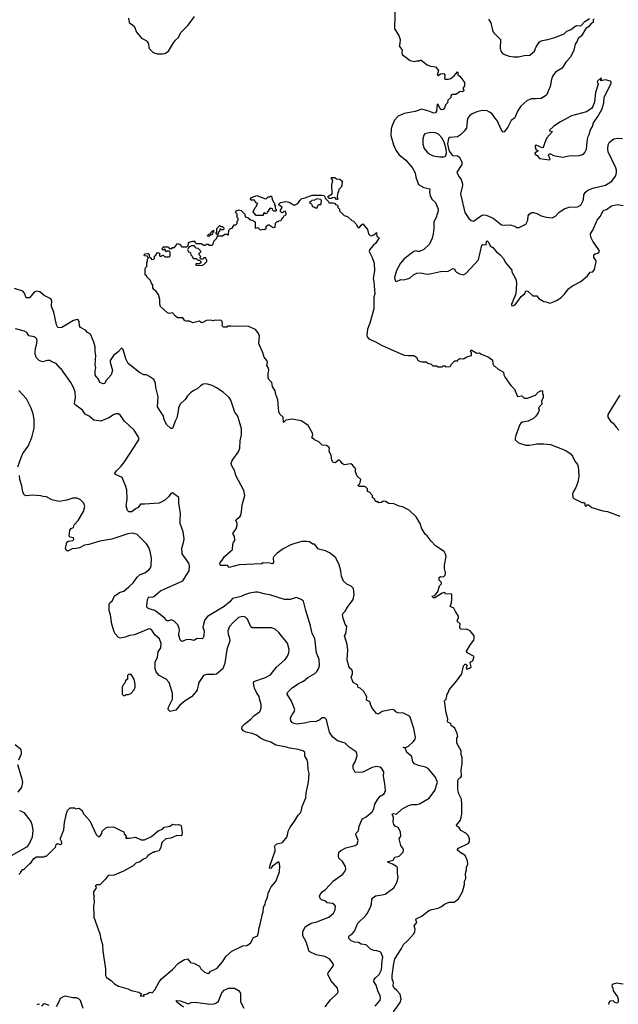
# Model space of a CAD drawing. Extents: x 1933546 to 2138868, y 524910 to 667279.
# Tile 447 of 466: x 2108657 to 2115737, y 590095 to 601748. Entities that reach past the tile are written whole.
import ezdxf

# ---------------------------------------------------------------- set-up
doc = ezdxf.new("R2010")
doc.units = 0

msp = doc.modelspace()

# ---------------------------------------------------------------- linework, layer by layer
at = {"layer": '0CON10XD'}
for points in [[(2113098, 601965), (2113091, 601641), (2113142, 601562), (2113156, 601515), (2113153, 601465), (2113147, 601437), (2113182, 601385), (2113178, 601355), (2113182, 601335), (2113275, 601263), (2113325, 601251), (2113355, 601262), (2113385, 601260), (2113392, 601268), (2113405, 601270), (2113475, 601212), (2113515, 601197), (2113575, 601188), (2113610, 601145), (2113595, 601090), (2113605, 601088), (2113635, 601108), (2113672, 601112), (2113686, 601096), (2113683, 601053), (2113694, 601044), (2113728, 601042), (2113755, 601053), (2113795, 601082), (2113835, 601130), (2113840, 601125), (2113840, 601095), (2113866, 601076), (2113918, 601005), (2113918, 600965), (2113900, 600935), (2113908, 600915), (2113905, 600900), (2113895, 600893), (2113865, 600898), (2113816, 600864), (2113777, 600863), (2113765, 600857), (2113758, 600845), (2113756, 600825), (2113720, 600795), (2113716, 600765), (2113692, 600738), (2113682, 600705), (2113665, 600686), (2113645, 600682), (2113631, 600691), (2113605, 600743), (2113595, 600748), (2113588, 600665), (2113575, 600644), (2113555, 600642), (2113495, 600666), (2113413, 600687), (2113335, 600662), (2113205, 600639), (2113134, 600605), (2113091, 600559), (2113062, 600495), (2113051, 600455), (2113046, 600376), (2113078, 600265), (2113105, 600203), (2113141, 600151), (2113225, 600085), (2113297, 599997), (2113334, 599935), (2113344, 599885), (2113375, 599797), (2113435, 599760), (2113507, 599745), (2113502, 599705), (2113511, 599665), (2113533, 599625), (2113576, 599585), (2113606, 599505), (2113607, 599485), (2113584, 599406), (2113556, 599355), (2113556, 599276), (2113548, 599215), (2113537, 599163), (2113505, 599092), (2113435, 599026), (2113385, 599004), (2113365, 599003), (2113345, 599013), (2113318, 599005), (2113205, 598919), (2113162, 598868), (2113112, 598778), (2113091, 598695), (2113096, 598656), (2113115, 598651), (2113165, 598671), (2113195, 598670), (2113245, 598679), (2113275, 598694), (2113315, 598729), (2113355, 598749), (2113403, 598753), (2113455, 598738), (2113493, 598737), (2113635, 598767), (2113725, 598771), (2113785, 598803), (2113799, 598799), (2113808, 598775), (2113825, 598758), (2113858, 598738), (2113905, 598730), (2113935, 598742), (2114045, 598861)], [(2109944, 601764), (2109953, 601715), (2110009, 601670), (2110038, 601598), (2110097, 601527), (2110151, 601501), (2110165, 601488), (2110175, 601470), (2110190, 601405), (2110235, 601360), (2110285, 601344), (2110345, 601342), (2110375, 601349), (2110416, 601375), (2110474, 601475), (2110499, 601505), (2110536, 601535), (2110564, 601595), (2110648, 601682), (2110726, 601785)], [(2115450, 601755), (2115440, 601745), (2115440, 601715), (2115417, 601703), (2115385, 601662), (2115352, 601645), (2115301, 601555), (2115264, 601526), (2115252, 601495), (2115225, 601458), (2115209, 601385), (2115171, 601305), (2115118, 601245), (2115072, 601175), (2114995, 601125), (2114962, 601085), (2114946, 601045), (2114932, 600955), (2114886, 600855), (2114825, 600816), (2114758, 600812), (2114705, 600809), (2114655, 600788), (2114586, 600725), (2114544, 600666), (2114514, 600585), (2114469, 600555), (2114429, 600475), (2114385, 600419), (2114375, 600416), (2114355, 600441), (2114304, 600555), (2114275, 600586), (2114244, 600634), (2114215, 600655), (2114185, 600668), (2114125, 600671), (2114065, 600658), (2114008, 600635), (2113975, 600609), (2113955, 600577), (2113940, 600465), (2113915, 600427), (2113872, 600385), (2113835, 600362), (2113745, 600353), (2113727, 600343), (2113718, 600278), (2113733, 600203), (2113747, 600177), (2113775, 600139), (2113835, 600136), (2113854, 600124), (2113888, 600065), (2113888, 600035), (2113826, 599944), (2113845, 599901), (2113877, 599855), (2113894, 599805), (2113894, 599785), (2113869, 599685), (2113922, 599465), (2113969, 599395), (2113995, 599372), (2114025, 599364), (2114119, 599431), (2114143, 599437), (2114175, 599434), (2114255, 599399), (2114355, 599321), (2114385, 599314), (2114455, 599321), (2114514, 599304), (2114535, 599287), (2114565, 599287), (2114643, 599327), (2114668, 599375), (2114672, 599425), (2114682, 599445), (2114713, 599467), (2114735, 599467), (2114775, 599453), (2114825, 599427), (2114885, 599409), (2114955, 599402), (2114995, 599423), (2115035, 599467), (2115095, 599508), (2115155, 599528), (2115255, 599534), (2115295, 599553), (2115324, 599616), (2115329, 599675), (2115347, 599705), (2115375, 599730), (2115436, 599754), (2115585, 599788), (2115662, 599835), (2115704, 599896), (2115716, 599935), (2115714, 599965), (2115708, 599995), (2115619, 600185), (2115613, 600217), (2115617, 600265), (2115632, 600298), (2115685, 600339), (2115735, 600344), (2115785, 600340)], [(2114203, 601753), (2114231, 601711), (2114249, 601625), (2114262, 601595), (2114343, 601515), (2114338, 601405), (2114346, 601375), (2114373, 601345), (2114445, 601314), (2114497, 601307), (2114555, 601307), (2114625, 601323), (2114691, 601329), (2114745, 601375), (2114765, 601426), (2114806, 601485), (2114835, 601501), (2114905, 601515), (2114985, 601536), (2115095, 601582), (2115130, 601610), (2115178, 601632), (2115209, 601661), (2115241, 601679), (2115294, 601676), (2115342, 601725), (2115395, 601762)], [(2114925, 600088), (2114932, 600095), (2114913, 600145), (2114918, 600162), (2114935, 600162), (2114971, 600141), (2115075, 600122), (2115155, 600137), (2115278, 600142), (2115324, 600156), (2115342, 600175), (2115360, 600215), (2115373, 600335), (2115380, 600365), (2115396, 600395), (2115403, 600435), (2115432, 600485), (2115443, 600525), (2115495, 600600), (2115543, 600685), (2115564, 600765), (2115568, 600825), (2115654, 600995), (2115651, 601011), (2115641, 601021), (2115586, 601036), (2115532, 601022), (2115530, 601035), (2115540, 601045), (2115535, 601058), (2115493, 601025), (2115488, 601015), (2115498, 600985), (2115466, 600885), (2115456, 600774), (2115435, 600720), (2115418, 600695), (2115361, 600659), (2115185, 600611), (2115044, 600536), (2114970, 600485), (2114927, 600445), (2114923, 600433), (2114957, 600423), (2114892, 600348), (2114868, 600295), (2114850, 600235), (2114835, 600231), (2114765, 600262), (2114755, 600260), (2114754, 600244), (2114762, 600215), (2114790, 600195), (2114751, 600169), (2114752, 600155), (2114780, 600135), (2114805, 600103), (2114925, 600088)], [(2113675, 600126), (2113695, 600134), (2113706, 600166), (2113701, 600215), (2113682, 600285), (2113653, 600345), (2113612, 600392), (2113575, 600409), (2113515, 600411), (2113450, 600395), (2113435, 600382), (2113423, 600337), (2113426, 600275), (2113439, 600225), (2113475, 600178), (2113507, 600155), (2113548, 600138), (2113625, 600126), (2113675, 600126)], [(2112415, 599620), (2112405, 599620), (2112388, 599638), (2112375, 599642), (2112355, 599640), (2112345, 599630), (2112315, 599630), (2112300, 599655), (2112352, 599688), (2112348, 599795), (2112360, 599845), (2112340, 599875), (2112345, 599880), (2112385, 599880), (2112403, 599863), (2112445, 599860), (2112470, 599835), (2112468, 599785), (2112458, 599765), (2112432, 599738), (2112428, 599715), (2112418, 599702), (2112410, 599655), (2112412, 599642), (2112420, 599635), (2112415, 599620)], [(2113838, 592632), (2113839, 592745), (2113852, 592768), (2113876, 592784), (2113883, 592797), (2113878, 592865), (2113890, 592945), (2113890, 593015), (2113878, 593048), (2113878, 593095), (2113828, 593185), (2113827, 593243), (2113838, 593265), (2113832, 593302), (2113803, 593363), (2113762, 593395), (2113755, 593418), (2113725, 593430), (2113718, 593445), (2113722, 593475), (2113702, 593545), (2113682, 593685), (2113702, 593705), (2113713, 593765), (2113729, 593791), (2113735, 593816), (2113825, 593920), (2113886, 594005), (2113905, 594100), (2113925, 594120), (2113935, 594120), (2113948, 594105), (2113938, 594075), (2113945, 594063), (2113978, 594075), (2113995, 594090), (2113986, 594135), (2113992, 594148), (2114015, 594162), (2114032, 594212), (2113948, 594255), (2113942, 594275), (2113990, 594355), (2114028, 594405), (2114033, 594423), (2114032, 594455), (2113984, 594514), (2113943, 594533), (2113885, 594529), (2113870, 594535), (2113864, 594556), (2113865, 594600), (2113839, 594619), (2113833, 594633), (2113847, 594673), (2113845, 594690), (2113810, 594745), (2113793, 594785), (2113748, 594805), (2113763, 594845), (2113768, 594888), (2113767, 594945), (2113760, 594955), (2113695, 594950), (2113685, 594970), (2113655, 594962), (2113565, 594904), (2113552, 594905), (2113530, 594925), (2113566, 594934), (2113576, 594944), (2113602, 594978), (2113624, 595046), (2113645, 595070), (2113645, 595088), (2113620, 595115), (2113620, 595145), (2113635, 595160), (2113670, 595155), (2113690, 595175), (2113694, 595205), (2113683, 595253), (2113682, 595292), (2113701, 595395), (2113695, 595423), (2113676, 595455), (2113573, 595523), (2113525, 595575), (2113475, 595641), (2113455, 595656), (2113415, 595723), (2113395, 595786), (2113345, 595866), (2113263, 595943), (2113185, 595983), (2113145, 595990), (2113075, 596024), (2113045, 596018), (2113024, 596024), (2112985, 596047), (2112955, 596048), (2112937, 596033), (2112905, 596030), (2112895, 596040), (2112875, 596040), (2112860, 596055), (2112858, 596068), (2112830, 596095), (2112828, 596118), (2112795, 596158), (2112770, 596165), (2112770, 596195), (2112750, 596215), (2112735, 596222), (2112675, 596222), (2112662, 596232), (2112662, 596238), (2112680, 596255), (2112690, 596305), (2112650, 596345), (2112628, 596398), (2112630, 596435), (2112611, 596451), (2112595, 596480), (2112575, 596490), (2112495, 596480), (2112470, 596495), (2112455, 596520), (2112435, 596538), (2112387, 596503), (2112365, 596508), (2112348, 596535), (2112342, 596595), (2112318, 596638), (2112320, 596675), (2112315, 596690), (2112285, 596710), (2112235, 596712), (2112195, 596750), (2112142, 596775), (2112113, 596805), (2112122, 596835), (2112120, 596855), (2112068, 596945), (2112019, 596979), (2111985, 596999), (2111885, 597019), (2111805, 597010), (2111775, 596980), (2111772, 597045), (2111735, 597081), (2111721, 597105), (2111708, 597248), (2111685, 597313), (2111680, 597355), (2111647, 597405), (2111638, 597455), (2111605, 597491), (2111595, 597515), (2111594, 597555), (2111602, 597605), (2111599, 597625), (2111581, 597655), (2111589, 597695), (2111581, 597715), (2111548, 597755), (2111528, 597818), (2111492, 597895), (2111487, 597915), (2111492, 598005), (2111483, 598033), (2111463, 598063), (2111445, 598080), (2111355, 598120), (2111185, 598117), (2111155, 598122), (2111115, 598120), (2111105, 598110), (2111068, 598108), (2111053, 598123), (2111057, 598157), (2111050, 598175), (2111035, 598190), (2110985, 598188), (2110965, 598192), (2110945, 598182), (2110915, 598190), (2110865, 598188), (2110815, 598162), (2110803, 598163), (2110785, 598178), (2110705, 598162), (2110665, 598180), (2110625, 598178), (2110610, 598185), (2110585, 598218), (2110525, 598220), (2110494, 598244), (2110465, 598280), (2110425, 598272), (2110405, 598277), (2110324, 598355), (2110315, 598380), (2110314, 598435), (2110299, 598495), (2110271, 598531), (2110242, 598555), (2110232, 598575), (2110233, 598605), (2110215, 598628), (2110202, 598662), (2110160, 598705), (2110160, 598720), (2110140, 598725), (2110140, 598795), (2110145, 598810), (2110160, 598825), (2110160, 598875), (2110170, 598895), (2110170, 598915), (2110180, 598925), (2110172, 598932), (2110168, 598948), (2110132, 598952), (2110130, 598965), (2110140, 598975), (2110175, 598980), (2110190, 598965), (2110190, 598945), (2110210, 598925), (2110212, 598912), (2110235, 598910), (2110250, 598925), (2110252, 598948), (2110268, 598962), (2110288, 598992), (2110310, 598985), (2110310, 598955), (2110315, 598950), (2110335, 598950), (2110342, 598958), (2110355, 598960), (2110375, 598940), (2110425, 598940), (2110438, 598952), (2110438, 598998), (2110425, 599010), (2110405, 599010), (2110392, 599002), (2110375, 599030), (2110352, 599022), (2110342, 599035), (2110355, 599060), (2110415, 599060), (2110425, 599040), (2110455, 599040), (2110465, 599050), (2110488, 599052), (2110525, 599100), (2110545, 599090), (2110575, 599060), (2110635, 599060), (2110650, 599075), (2110652, 599102), (2110660, 599115), (2110705, 599128), (2110730, 599125), (2110730, 599115), (2110745, 599100), (2110805, 599100), (2110835, 599080), (2110855, 599080), (2110865, 599090), (2110885, 599090), (2110895, 599080), (2110935, 599080), (2110947, 599093), (2110952, 599128), (2110988, 599162), (2110992, 599178), (2111002, 599188), (2111055, 599190), (2111085, 599210), (2111105, 599210), (2111115, 599200), (2111128, 599202), (2111132, 599258), (2111152, 599278), (2111168, 599282), (2111192, 599318), (2111215, 599320), (2111230, 599335), (2111230, 599365), (2111240, 599375), (2111240, 599395), (2111230, 599405), (2111230, 599445), (2111210, 599465), (2111223, 599487), (2111243, 599497), (2111278, 599488), (2111318, 599448), (2111320, 599425), (2111332, 599412), (2111357, 599407), (2111385, 599380), (2111407, 599377), (2111440, 599355), (2111442, 599282), (2111475, 599290), (2111502, 599262), (2111548, 599268), (2111555, 599260), (2111570, 599275), (2111570, 599305), (2111595, 599320), (2111608, 599318), (2111655, 599290), (2111678, 599292), (2111682, 599338), (2111702, 599358), (2111715, 599360), (2111722, 599368), (2111745, 599370), (2111758, 599382), (2111762, 599398), (2111778, 599412), (2111782, 599428), (2111798, 599432), (2111808, 599442), (2111810, 599455), (2111795, 599480), (2111782, 599478), (2111765, 599460), (2111740, 599475), (2111740, 599495), (2111760, 599525), (2111735, 599550), (2111722, 599552), (2111720, 599565), (2111742, 599585), (2111805, 599597), (2111845, 599588), (2111895, 599558), (2111915, 599558), (2111946, 599574), (2111971, 599609), (2111995, 599630), (2112035, 599638), (2112115, 599670), (2112235, 599672), (2112256, 599666), (2112270, 599645), (2112270, 599635), (2112310, 599595), (2112315, 599580), (2112365, 599580), (2112380, 599575), (2112392, 599562), (2112408, 599558), (2112418, 599545), (2112420, 599525), (2112438, 599505), (2112440, 599485), (2112478, 599445), (2112495, 599430), (2112535, 599418), (2112585, 599373), (2112605, 599362), (2112640, 599325), (2112655, 599290), (2112675, 599290), (2112694, 599316), (2112715, 599330), (2112770, 599265), (2112783, 599213), (2112802, 599192), (2112815, 599190), (2112847, 599203), (2112875, 599230), (2112880, 599180), (2112910, 599165), (2112865, 599098), (2112836, 599074), (2112796, 599024), (2112790, 599005), (2112826, 598935), (2112851, 598865), (2112855, 598775), (2112837, 598685), (2112846, 598645), (2112857, 598505), (2112846, 598465), (2112847, 598327), (2112800, 598155), (2112772, 598085), (2112763, 598015), (2112768, 597995), (2112785, 597971), (2112865, 597936), (2112936, 597896), (2113155, 597796), (2113208, 597778), (2113255, 597772), (2113320, 597775), (2113355, 597750), (2113363, 597723), (2113375, 597712), (2113418, 597698), (2113465, 597698), (2113485, 597682), (2113525, 597670), (2113543, 597653), (2113585, 597650), (2113605, 597640), (2113655, 597640), (2113665, 597650), (2113685, 597650), (2113695, 597640), (2113748, 597642), (2113758, 597652), (2113762, 597668), (2113805, 597710), (2113835, 597710), (2113842, 597728), (2113863, 597737), (2113907, 597733), (2113945, 597758), (2114000, 597775), (2114000, 597805), (2113990, 597815), (2113995, 597840), (2114065, 597800), (2114097, 597807), (2114115, 597790), (2114205, 597752), (2114248, 597718), (2114252, 597675), (2114265, 597650), (2114280, 597645), (2114315, 597610), (2114378, 597575), (2114382, 597545), (2114397, 597515), (2114465, 597420), (2114508, 597375), (2114545, 597290), (2114595, 597298), (2114625, 597270), (2114662, 597268), (2114756, 597304), (2114791, 597339), (2114820, 597355), (2114825, 597360), (2114840, 597355), (2114840, 597315), (2114850, 597305), (2114850, 597275), (2114828, 597235), (2114832, 597198), (2114794, 597156), (2114800, 597125), (2114790, 597095), (2114763, 597055), (2114734, 597026), (2114672, 596995), (2114605, 596986), (2114585, 596971), (2114574, 596955), (2114526, 596825), (2114517, 596795), (2114518, 596775), (2114555, 596739), (2114645, 596714), (2114685, 596712), (2114775, 596727), (2114855, 596730), (2114935, 596720), (2115115, 596650), (2115166, 596615), (2115194, 596584), (2115223, 596523), (2115254, 596484), (2115264, 596455), (2115267, 596415), (2115270, 596340), (2115259, 596275), (2115235, 596211), (2115206, 596164), (2115196, 596136)], [(2111535, 599430), (2111455, 599430), (2111420, 599475), (2111440, 599525), (2111458, 599542), (2111470, 599575), (2111455, 599580), (2111440, 599595), (2111435, 599610), (2111392, 599612), (2111388, 599625), (2111400, 599645), (2111463, 599667), (2111565, 599628), (2111575, 599630), (2111595, 599650), (2111615, 599650), (2111622, 599658), (2111635, 599660), (2111642, 599625), (2111658, 599588), (2111670, 599575), (2111670, 599555), (2111680, 599545), (2111680, 599515), (2111690, 599505), (2111690, 599485), (2111685, 599480), (2111662, 599482), (2111652, 599492), (2111648, 599508), (2111632, 599512), (2111625, 599520), (2111600, 599495), (2111598, 599482), (2111582, 599468), (2111578, 599452), (2111565, 599450), (2111555, 599460), (2111542, 599458), (2111535, 599430)], [(2112175, 599520), (2112182, 599548), (2112195, 599560), (2112218, 599562), (2112222, 599568), (2112228, 599605), (2112218, 599618), (2112171, 599629), (2112145, 599612), (2112113, 599607), (2112098, 599592), (2112080, 599585), (2112098, 599578), (2112110, 599565), (2112120, 599535), (2112145, 599530), (2112155, 599520), (2112175, 599520)], [(2114045, 598861), (2114084, 598906), (2114121, 599079), (2114135, 599089), (2114176, 599084), (2114178, 599122), (2114185, 599130), (2114203, 599113), (2114223, 599073), (2114253, 599053), (2114295, 598999), (2114340, 598965), (2114380, 598920), (2114398, 598878), (2114476, 598785), (2114477, 598765), (2114524, 598675), (2114532, 598635), (2114524, 598505), (2114482, 598395), (2114472, 598385), (2114474, 598364), (2114485, 598360), (2114516, 598374), (2114588, 598472), (2114632, 598508), (2114645, 598538), (2114665, 598533), (2114725, 598480), (2114775, 598480), (2114798, 598448), (2114855, 598414), (2114885, 598410), (2114924, 598394), (2114950, 598400), (2115006, 598424), (2115056, 598454), (2115096, 598494), (2115153, 598567), (2115195, 598599), (2115295, 598649), (2115374, 598715), (2115405, 598758), (2115435, 598762), (2115457, 598793), (2115475, 598885), (2115469, 598905), (2115448, 598935), (2115449, 598965), (2115462, 598978), (2115501, 598989), (2115514, 599005), (2115506, 599025), (2115434, 599125), (2115414, 599175), (2115408, 599215), (2115434, 599255), (2115486, 599375), (2115522, 599418), (2115558, 599485), (2115565, 599492), (2115598, 599502), (2115655, 599546), (2115725, 599559), (2115795, 599548)], [(2110995, 599200), (2110980, 599215), (2110982, 599228), (2110990, 599235), (2110990, 599275), (2111025, 599310), (2111035, 599300), (2111055, 599300), (2111070, 599285), (2111068, 599262), (2111045, 599260), (2111035, 599270), (2111022, 599268), (2111018, 599242), (2111000, 599225), (2111010, 599215), (2110995, 599200)], [(2110895, 599180), (2110880, 599185), (2110882, 599198), (2110895, 599210), (2110908, 599212), (2110918, 599222), (2110920, 599235), (2110948, 599258), (2110950, 599235), (2110942, 599228), (2110938, 599212), (2110928, 599202), (2110912, 599198), (2110895, 599180)], [(2110815, 598840), (2110822, 598848), (2110835, 598850), (2110870, 598885), (2110870, 598905), (2110862, 598912), (2110858, 598928), (2110835, 598930), (2110828, 598912), (2110802, 598912), (2110790, 598925), (2110792, 598938), (2110800, 598945), (2110780, 598965), (2110780, 598985), (2110798, 599002), (2110798, 599008), (2110768, 599038), (2110742, 599042), (2110725, 599070), (2110685, 599070), (2110678, 599062), (2110662, 599058), (2110652, 599048), (2110643, 599023), (2110655, 599000), (2110668, 598998), (2110678, 598988), (2110680, 598965), (2110698, 598948), (2110705, 598930), (2110715, 598920), (2110745, 598920), (2110765, 598900), (2110785, 598900), (2110800, 598885), (2110798, 598872), (2110785, 598860), (2110742, 598858), (2110742, 598842), (2110815, 598840)], [(2112867, 590407), (2112910, 590450), (2112938, 590505), (2112942, 590608), (2112951, 590655), (2112932, 590705), (2112922, 590715), (2112880, 590730), (2112844, 590734), (2112807, 590747), (2112755, 590800), (2112695, 590809), (2112665, 590825), (2112615, 590831), (2112578, 590845), (2112550, 590875), (2112550, 590895), (2112555, 590906), (2112591, 590930), (2112618, 590962), (2112656, 591055), (2112746, 591144), (2112769, 591175), (2112809, 591255), (2112819, 591285), (2112821, 591335), (2112834, 591356), (2112865, 591379), (2112945, 591389), (2112980, 591400), (2113080, 591475), (2113117, 591535), (2113133, 591595), (2113124, 591646), (2113126, 591715), (2113115, 591726), (2113065, 591755), (2113025, 591769), (2113014, 591775), (2113012, 591785), (2113075, 591802), (2113094, 591836), (2113145, 591850), (2113194, 591896), (2113197, 591923), (2113190, 591945), (2113166, 591975), (2113147, 592055), (2113164, 592086), (2113162, 592135), (2113135, 592186), (2113097, 592205), (2113082, 592225), (2113074, 592255), (2113079, 592305), (2113064, 592346), (2113075, 592352), (2113115, 592346), (2113176, 592405), (2113255, 592447), (2113295, 592459), (2113355, 592460), (2113385, 592469), (2113501, 592535), (2113566, 592625), (2113598, 592725), (2113569, 592789), (2113489, 592885), (2113455, 592902), (2113375, 592920), (2113325, 592940), (2113305, 592965), (2113300, 593010), (2113290, 593030), (2113234, 593075), (2113215, 593130), (2113191, 593135), (2113205, 593140), (2113225, 593136), (2113255, 593149), (2113313, 593205), (2113336, 593235), (2113338, 593255), (2113318, 593358), (2113276, 593495), (2113267, 593507), (2113195, 593542), (2113130, 593545), (2113105, 593558), (2113090, 593575), (2113063, 593583), (2112945, 593559), (2112895, 593530), (2112875, 593538), (2112832, 593592), (2112813, 593625), (2112798, 593675), (2112760, 593695), (2112762, 593735), (2112726, 593796), (2112685, 593838), (2112660, 593845), (2112652, 593875), (2112645, 593882), (2112602, 593905), (2112577, 593965), (2112593, 594005), (2112593, 594035), (2112587, 594055), (2112562, 594075), (2112551, 594095), (2112530, 594175), (2112538, 594285), (2112529, 594355), (2112498, 594455), (2112515, 594480), (2112526, 594565), (2112506, 594595), (2112481, 594665), (2112476, 594705), (2112484, 594726), (2112505, 594748), (2112533, 594797), (2112601, 594885), (2112613, 594945), (2112603, 595015), (2112578, 595045), (2112525, 595066), (2112485, 595103), (2112462, 595162), (2112456, 595226), (2112436, 595296), (2112395, 595378), (2112330, 595435), (2112275, 595463), (2112192, 595482), (2112145, 595540), (2112125, 595542), (2112085, 595567), (2112054, 595574), (2111995, 595574), (2111912, 595548), (2111865, 595532), (2111772, 595485), (2111703, 595435), (2111664, 595395), (2111655, 595378), (2111658, 595325), (2111645, 595310), (2111615, 595317), (2111535, 595318), (2111515, 595310), (2111253, 595297), (2111135, 595264), (2111115, 595288), (2111035, 595290), (2111025, 595300), (2111028, 595325), (2111050, 595350), (2111079, 595395), (2111174, 595476), (2111177, 595535), (2111186, 595564), (2111202, 595585), (2111197, 595637), (2111180, 595655), (2111183, 595675), (2111216, 595724), (2111228, 595765), (2111228, 595785), (2111214, 595825), (2111228, 595842), (2111262, 595865), (2111272, 595885), (2111282, 595925), (2111290, 596005), (2111320, 596115), (2111307, 596175), (2111276, 596235), (2111214, 596355), (2111202, 596405), (2111161, 596475), (2111158, 596495), (2111169, 596531), (2111244, 596635), (2111261, 596675), (2111264, 596765), (2111279, 596835), (2111279, 596905), (2111237, 597055), (2111203, 597103), (2111153, 597245), (2111133, 597275), (2111065, 597339), (2110985, 597392), (2110935, 597417), (2110865, 597440), (2110825, 597433), (2110795, 597416), (2110755, 597379), (2110715, 597361), (2110675, 597333), (2110640, 597295), (2110615, 597252), (2110554, 597196), (2110534, 597156), (2110533, 597115), (2110516, 597035), (2110494, 596995), (2110465, 596910), (2110445, 596908), (2110392, 596955), (2110367, 597015), (2110357, 597055), (2110288, 597165), (2110293, 597285), (2110266, 597395), (2110262, 597445), (2110245, 597488), (2110185, 597530), (2110155, 597544), (2110124, 597544), (2110075, 597574), (2109940, 597680), (2109911, 597735), (2109880, 597845), (2109865, 597860), (2109855, 597858), (2109822, 597818), (2109765, 597774), (2109728, 597715), (2109726, 597695), (2109754, 597595), (2109737, 597545), (2109677, 597475), (2109665, 597442), (2109645, 597438), (2109604, 597454), (2109587, 597495), (2109560, 597525), (2109551, 597545), (2109548, 597595), (2109558, 597628), (2109551, 597665), (2109557, 597775), (2109549, 597815), (2109548, 597875), (2109535, 597930), (2109495, 598027), (2109460, 598045), (2109435, 598072), (2109374, 598105), (2109364, 598125), (2109361, 598175), (2109348, 598195), (2109335, 598200), (2109295, 598187), (2109155, 598103), (2109125, 598099), (2109106, 598105), (2109091, 598135), (2109062, 598285), (2109033, 598355), (2109035, 598425), (2109025, 598445), (2108946, 598485), (2108895, 598528), (2108855, 598534), (2108828, 598522), (2108772, 598455), (2108735, 598456), (2108712, 598512), (2108692, 598535), (2108595, 598568)], [(2112269, 590065), (2112333, 590147), (2112415, 590228), (2112423, 590245), (2112417, 590285), (2112335, 590378), (2112301, 590451), (2112304, 590466), (2112363, 590545), (2112367, 590565), (2112358, 590588), (2112325, 590628), (2112265, 590661), (2112165, 590680), (2112082, 590722), (2112044, 590835), (2112006, 590905), (2112005, 590952), (2112035, 591012), (2112105, 591054), (2112172, 591072), (2112314, 591126), (2112368, 591175), (2112387, 591215), (2112392, 591255), (2112375, 591278), (2112355, 591290), (2112295, 591298), (2112265, 591320), (2112225, 591331), (2112209, 591349), (2112202, 591375), (2112209, 591395), (2112234, 591425), (2112275, 591456), (2112368, 591555), (2112480, 591635), (2112504, 591666), (2112514, 591695), (2112511, 591725), (2112474, 591785), (2112432, 591825), (2112428, 591845), (2112433, 591895), (2112454, 591916), (2112515, 591949), (2112624, 591976), (2112649, 591991), (2112661, 592035), (2112636, 592095), (2112634, 592115), (2112665, 592150), (2112673, 592205), (2112702, 592278), (2112710, 592290), (2112755, 592314), (2112825, 592373), (2112845, 592408), (2112858, 592465), (2112893, 592525), (2112921, 592559), (2112967, 592585), (2112983, 592625), (2112977, 592703), (2112958, 592795), (2112962, 592845), (2112935, 592890), (2112915, 592901), (2112882, 592908), (2112824, 592896), (2112715, 592843), (2112625, 592840), (2112602, 592885), (2112600, 592905), (2112601, 592925), (2112624, 592966), (2112648, 593035), (2112646, 593065), (2112636, 593085), (2112555, 593139), (2112505, 593187), (2112416, 593215), (2112362, 593255), (2112321, 593315), (2112291, 593445), (2112284, 593465), (2112266, 593486), (2112235, 593487), (2112207, 593463), (2112165, 593441), (2112092, 593438), (2112025, 593422), (2111935, 593412), (2111905, 593417), (2111885, 593428), (2111865, 593450), (2111861, 593485), (2111882, 593528), (2111904, 593555), (2111912, 593585), (2111872, 593682), (2111819, 593765), (2111826, 593785), (2111880, 593840), (2111955, 593893), (2112015, 593920), (2112065, 593961), (2112148, 594012), (2112172, 594035), (2112190, 594065), (2112202, 594105), (2112199, 594175), (2112168, 594255), (2112146, 594426), (2112116, 594485), (2112098, 594575), (2112040, 594755), (2112013, 594865), (2111993, 594883), (2111935, 594908), (2111915, 594907), (2111855, 594886), (2111787, 594887), (2111615, 594943), (2111565, 594949), (2111475, 594974), (2111445, 594974), (2111375, 594960), (2111315, 594942), (2111277, 594923), (2111175, 594897), (2111141, 594859), (2111075, 594803), (2110878, 594685), (2110848, 594645), (2110830, 594595), (2110823, 594555), (2110837, 594517), (2110835, 594460), (2110828, 594432), (2110815, 594420), (2110755, 594424), (2110715, 594400), (2110675, 594413), (2110625, 594408), (2110575, 594390), (2110555, 594410), (2110539, 594465), (2110538, 594485), (2110547, 594515), (2110544, 594546), (2110526, 594585), (2110485, 594629), (2110454, 594646), (2110418, 594632), (2110398, 594635), (2110374, 594664), (2110255, 594755), (2110188, 594775), (2110172, 594785), (2110162, 594795), (2110160, 594815), (2110170, 594885), (2110184, 594916), (2110225, 594914), (2110245, 594920), (2110322, 594988), (2110585, 595105), (2110663, 595225), (2110664, 595285), (2110657, 595315), (2110580, 595425), (2110574, 595495), (2110600, 595575), (2110601, 595605), (2110590, 595685), (2110556, 595785), (2110556, 595826), (2110560, 595905), (2110539, 596029), (2110537, 596095), (2110465, 596150), (2110445, 596142), (2110420, 596105), (2110375, 596062), (2110305, 596026), (2110134, 596014), (2110085, 596016), (2110058, 595975), (2110025, 595958), (2109985, 595922), (2109948, 595925), (2109930, 595940), (2109916, 595996), (2109926, 596075), (2109922, 596182), (2109912, 596222), (2109870, 596330), (2109788, 596365), (2109780, 596375), (2109800, 596410), (2109855, 596464), (2109895, 596517), (2110016, 596695), (2110068, 596785), (2110058, 596815), (2110010, 596890), (2109895, 596998), (2109848, 597065), (2109825, 597082), (2109795, 597083), (2109765, 597073), (2109712, 597035), (2109616, 596995), (2109535, 597008), (2109478, 597055), (2109430, 597080), (2109401, 597125), (2109309, 597195), (2109306, 597205), (2109318, 597275), (2109311, 597341), (2109294, 597395), (2109263, 597455), (2109148, 597615), (2109135, 597622), (2109088, 597678), (2109035, 597697), (2109012, 597715), (2108986, 597716), (2108925, 597700), (2108888, 597715), (2108856, 597745), (2108841, 597785), (2108841, 597815), (2108844, 597855), (2108857, 597895), (2108863, 597955), (2108856, 597976), (2108845, 597988), (2108826, 597996), (2108765, 598008), (2108740, 598045), (2108715, 598060), (2108608, 598088)], [(2108634, 596455), (2108676, 596565), (2108695, 596612), (2108755, 596702), (2108802, 596805), (2108828, 596915), (2108828, 597015), (2108816, 597085), (2108792, 597152), (2108739, 597259), (2108645, 597361)], [(2115755, 597303), (2115688, 597198), (2115614, 597075), (2115614, 597044), (2115645, 596998), (2115675, 596972), (2115710, 596925), (2115745, 596890)], [(2108645, 591630), (2108670, 591655), (2108670, 591665), (2108695, 591690), (2108705, 591690), (2108775, 591760), (2108785, 591760), (2108825, 591820), (2108855, 591840), (2108945, 591840), (2108955, 591850), (2108975, 591850), (2109080, 591955), (2109090, 591985), (2109105, 592000), (2109135, 591988), (2109155, 591998), (2109157, 592015), (2109138, 592045), (2109138, 592062), (2109179, 592161), (2109188, 592245), (2109212, 592355), (2109223, 592387), (2109255, 592420), (2109305, 592420), (2109315, 592410), (2109355, 592418), (2109386, 592396), (2109414, 592344), (2109486, 592266), (2109563, 592103), (2109585, 592080), (2109605, 592080), (2109628, 592115), (2109632, 592145), (2109677, 592183), (2109695, 592192), (2109755, 592197), (2109775, 592192), (2109875, 592140), (2109888, 592138), (2109892, 592112), (2109917, 592087), (2109920, 592075), (2109910, 592065), (2109915, 592060), (2109955, 592060), (2110025, 592072), (2110093, 592043), (2110133, 592043), (2110215, 592080), (2110295, 592150), (2110345, 592170), (2110365, 592190), (2110437, 592203), (2110465, 592228), (2110505, 592220), (2110535, 592222), (2110560, 592215), (2110567, 592207), (2110580, 592125), (2110575, 592100), (2110565, 592090), (2110515, 592093), (2110445, 592062), (2110385, 592052), (2110342, 592015), (2110332, 591995), (2110328, 591955), (2110305, 591910), (2110255, 591900), (2110245, 591890), (2110225, 591890), (2110218, 591882), (2110202, 591878), (2110185, 591860), (2110170, 591855), (2110170, 591845), (2110150, 591825), (2110115, 591810), (2110072, 591778), (2110035, 591770), (2110000, 591735), (2109885, 591672), (2109775, 591622), (2109705, 591618), (2109669, 591571), (2109605, 591510), (2109565, 591510), (2109550, 591495), (2109558, 591488), (2109560, 591475), (2109530, 591425), (2109530, 591395), (2109538, 591375), (2109532, 591365), (2109537, 591297), (2109530, 591265), (2109533, 591125), (2109605, 590930), (2109617, 590865), (2109637, 590805), (2109640, 590725), (2109672, 590515), (2109672, 590435), (2109685, 590412), (2109739, 590379), (2109778, 590338), (2109825, 590311), (2109935, 590277), (2109975, 590258), (2110065, 590238), (2110100, 590215), (2110080, 590195), (2110125, 590190), (2110130, 590195), (2110122, 590208), (2110165, 590220), (2110195, 590240), (2110225, 590230), (2110255, 590268), (2110308, 590362), (2110334, 590396), (2110465, 590506), (2110535, 590581), (2110605, 590627), (2110640, 590635), (2110675, 590590), (2110715, 590582), (2110766, 590556), (2110782, 590545), (2110798, 590515), (2110842, 590475), (2110885, 590460), (2110898, 590465), (2110915, 590488), (2110945, 590498), (2110992, 590525), (2111055, 590597), (2111098, 590665), (2111165, 590723), (2111295, 590788), (2111342, 590792), (2111385, 590820), (2111424, 590886), (2111470, 590905), (2111482, 590945), (2111488, 591005), (2111498, 591025), (2111528, 591165), (2111538, 591185), (2111542, 591245), (2111560, 591275), (2111563, 591307), (2111587, 591363), (2111600, 591425), (2111610, 591435), (2111610, 591445), (2111632, 591485), (2111685, 591550), (2111728, 591665), (2111732, 591735), (2111725, 591778), (2111715, 591777), (2111648, 591732), (2111625, 591704), (2111612, 591705), (2111615, 591730), (2111678, 591912), (2111680, 591935), (2111672, 591965), (2111700, 591995), (2111752, 592005), (2111770, 592015), (2111816, 592074), (2111830, 592115), (2111834, 592146), (2111850, 592185), (2111916, 592274), (2111952, 592335), (2111979, 592361), (2111988, 592392), (2111996, 592435), (2112043, 592537), (2112047, 592595), (2112073, 592725), (2112080, 592825), (2112067, 592875), (2112064, 592955), (2112055, 592988), (2112030, 593030), (2112028, 593078), (2112005, 593096), (2111952, 593112), (2111852, 593125), (2111795, 593144), (2111685, 593163), (2111629, 593199), (2111552, 593222), (2111505, 593246), (2111459, 593279), (2111405, 593300), (2111332, 593315), (2111305, 593330), (2111283, 593355), (2111289, 593385), (2111318, 593415), (2111392, 593468), (2111425, 593509), (2111494, 593555), (2111500, 593565), (2111514, 593605), (2111514, 593644), (2111495, 593710), (2111489, 593739), (2111456, 593785), (2111432, 593835), (2111422, 593895), (2111426, 593914), (2111565, 593962), (2111622, 593995), (2111695, 594086), (2111795, 594174), (2111824, 594215), (2111840, 594255), (2111842, 594295), (2111829, 594355), (2111819, 594375), (2111721, 594495), (2111680, 594535), (2111635, 594549), (2111405, 594552), (2111392, 594562), (2111352, 594652), (2111333, 594673), (2111305, 594684), (2111275, 594682), (2111245, 594671), (2111180, 594615), (2111140, 594565), (2111119, 594515), (2111122, 594475), (2111139, 594429), (2111141, 594395), (2111107, 594295), (2111085, 594132), (2111061, 594065), (2110985, 594002), (2110955, 593998), (2110865, 593999), (2110832, 593985), (2110776, 593905), (2110755, 593815), (2110745, 593796), (2110687, 593733), (2110612, 593688), (2110551, 593635), (2110505, 593577), (2110435, 593562), (2110413, 593583), (2110415, 593610), (2110464, 593706), (2110463, 593777), (2110442, 593852), (2110424, 593904), (2110391, 593945), (2110308, 593988), (2110271, 594031), (2110259, 594065), (2110258, 594145), (2110286, 594205), (2110294, 594266), (2110326, 594315), (2110330, 594365), (2110311, 594421), (2110259, 594465), (2110218, 594525), (2110195, 594537), (2110175, 594533), (2110015, 594468), (2109955, 594461), (2109905, 594440), (2109845, 594429), (2109824, 594435), (2109785, 594481), (2109773, 594505), (2109747, 594595), (2109732, 594705), (2109715, 594755), (2109714, 594826), (2109724, 594846), (2109755, 594873), (2109780, 594930), (2109845, 594972), (2109889, 594985), (2109946, 595034), (2109997, 595083), (2110045, 595150), (2110080, 595180), (2110135, 595201), (2110184, 595236), (2110205, 595260), (2110213, 595285), (2110214, 595375), (2110199, 595455), (2110183, 595503), (2110157, 595545), (2110046, 595656), (2109995, 595669), (2109935, 595664), (2109745, 595599), (2109605, 595577), (2109474, 595536), (2109423, 595527), (2109365, 595499), (2109325, 595488), (2109276, 595484), (2109225, 595458), (2109205, 595468), (2109198, 595488), (2109214, 595566), (2109235, 595578), (2109286, 595584), (2109298, 595595), (2109292, 595615), (2109255, 595622), (2109240, 595635), (2109248, 595705), (2109265, 595726), (2109292, 595738), (2109300, 595770), (2109348, 595822), (2109413, 595927), (2109428, 595985), (2109417, 596025), (2109375, 596067), (2109336, 596086), (2109285, 596086), (2109215, 596061), (2109125, 596045), (2109036, 596066), (2108975, 596099), (2108935, 596103), (2108905, 596114), (2108805, 596120), (2108735, 596114), (2108715, 596121), (2108694, 596155), (2108683, 596233), (2108660, 596305), (2108654, 596354)], [(2115196, 596136), (2115199, 596095), (2115210, 596080), (2115305, 596032), (2115335, 596032), (2115342, 596025), (2115343, 596003), (2115355, 595990), (2115370, 596005), (2115385, 596008), (2115425, 595976), (2115555, 595936), (2115608, 595928), (2115755, 595871)], [(2109905, 593750), (2109915, 593760), (2109945, 593760), (2109970, 593775), (2110010, 593815), (2110022, 593848), (2110022, 593885), (2110012, 593945), (2109975, 594000), (2109945, 594000), (2109930, 593985), (2109930, 593945), (2109910, 593925), (2109900, 593895), (2109880, 593875), (2109878, 593862), (2109870, 593855), (2109870, 593765), (2109885, 593750), (2109905, 593750)], [(2108605, 593169), (2108665, 593117), (2108675, 593080), (2108674, 593055), (2108642, 592985)], [(2108630, 592935), (2108682, 592765), (2108688, 592722), (2108679, 592665), (2108633, 592605)], [(2113078, 590005), (2113155, 590116), (2113167, 590155), (2113155, 590215), (2113118, 590258), (2113084, 590285), (2113075, 590315), (2113077, 590355), (2113064, 590395), (2113061, 590435), (2113080, 590580), (2113093, 590635), (2113174, 590755), (2113196, 590805), (2113243, 590847), (2113315, 590925), (2113329, 590955), (2113336, 590985), (2113324, 591026), (2113353, 591065), (2113343, 591095), (2113347, 591105), (2113415, 591138), (2113495, 591206), (2113531, 591219), (2113605, 591234), (2113645, 591254), (2113680, 591280), (2113735, 591304), (2113795, 591306), (2113846, 591344), (2113896, 591425), (2113916, 591515), (2113918, 591552), (2113933, 591585), (2113928, 591645), (2113940, 591685), (2113941, 591719), (2113958, 591752), (2113954, 591795), (2113927, 591855), (2113861, 591895), (2113833, 591925), (2113848, 591945), (2113962, 591998), (2113975, 592020), (2113976, 592054), (2113963, 592095), (2113935, 592119), (2113873, 592153), (2113850, 592190), (2113828, 592205), (2113822, 592215), (2113872, 592275), (2113887, 592345), (2113888, 592465), (2113882, 592525), (2113851, 592585), (2113838, 592632)], [(2108655, 592387), (2108675, 592383), (2108704, 592365), (2108788, 592258), (2108801, 592225), (2108813, 592155), (2108806, 592074), (2108764, 591986), (2108736, 591954), (2108555, 591853)], [(2112862, 590075), (2112919, 590145), (2112926, 590165), (2112922, 590195), (2112891, 590255), (2112873, 590323), (2112846, 590365), (2112850, 590390), (2112867, 590407)], [(2115795, 590332), (2115716, 590344), (2115675, 590333), (2115663, 590325), (2115660, 590315), (2115672, 590285), (2115676, 590256), (2115726, 590185), (2115736, 590156), (2115736, 590134), (2115732, 590118), (2115715, 590108), (2115695, 590117), (2115675, 590137), (2115638, 590132), (2115624, 590116), (2115620, 590095)], [(2109406, 590046), (2109375, 590140), (2109355, 590162), (2109325, 590172), (2109287, 590173), (2109195, 590190), (2109170, 590185), (2109137, 590163), (2109122, 590132), (2109088, 590065)], [(2110593, 590063), (2110515, 590119), (2110508, 590135), (2110515, 590141), (2110554, 590135), (2110655, 590101), (2110685, 590116), (2110735, 590119), (2110905, 590097), (2110955, 590101), (2110986, 590114), (2111007, 590134), (2111048, 590232), (2111075, 590264), (2111125, 590285), (2111197, 590287), (2111245, 590259), (2111263, 590235), (2111269, 590215), (2111268, 590125), (2111308, 590048)], [(2108890, 590095), (2108875, 590098), (2108861, 590089)], [(2109005, 590082), (2108955, 590100), (2108934, 590096), (2108915, 590072)]]:
    msp.add_lwpolyline(points, dxfattribs=at)

doc.saveas('drawing.dxf')
